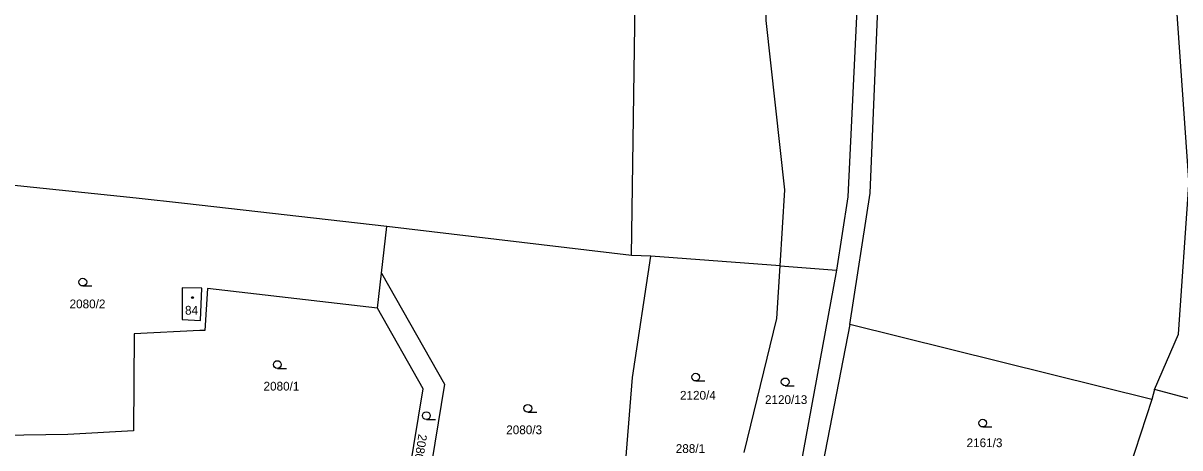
# Model space of a CAD drawing. Extents: x -725728 to -720881, y -1068679 to -1063504.
# Drawn here: x -721870.1 to -721645.9, y -1066536.3 to -1066453.8 of the extents above; entities that cross this region are included whole.
import ezdxf

# ---------------------------------------------------------------- set-up
doc = ezdxf.new("R2010")
doc.units = 0
for name, color, linetype in [('Hranice parcel', 7, 'Continuous'), ('Parcelní čísla', 7, 'Continuous'), ('Značky budov', 7, 'Continuous'), ('Značky kultur', 7, 'Continuous')]:
    doc.layers.add(name, color=color, linetype=linetype)

msp = doc.modelspace()

# ---------------------------------------------------------------- linework, layer by layer
at = {"layer": 'Hranice parcel'}
for p, q in [((-721800.66, -1066502.37), (-721799.63, -1066493.27)), ((-721752.16, -1066498.9), (-721799.63, -1066493.27)), ((-721748.45, -1066499.05), (-721752.16, -1066498.9)), ((-721723.37, -1066500.94), (-721748.45, -1066499.05)), ((-721801.42, -1066509.16), (-721800.66, -1066502.37)), ((-721723.37, -1066500.94), (-721712.46, -1066501.76)), ((-721709.82, -1066512.31), (-721715.1, -1066539.27)), ((-721651.27, -1066526.86), (-721709.82, -1066512.31)), ((-721650.78, -1066524.94), (-721651.27, -1066526.86)), ((-721598.75, -1066538.79), (-721650.78, -1066524.94))]:
    msp.add_line(p, q, dxfattribs=at)
for points in [[(-721752.16, -1066498.9), (-721751.5, -1066449.78), (-721752.97, -1066424.16), (-721748.72, -1066390.93), (-721740.31, -1066352.3)], [(-721723.37, -1066500.94), (-721722.44, -1066486.18), (-721726.1, -1066453.3), (-721725.38, -1066419.17), (-721721.07, -1066387.07), (-721715.54, -1066366.13)], [(-721715.54, -1066366.13), (-721702.8, -1066377.45), (-721706.47, -1066393.79), (-721709.28, -1066421.1), (-721708.54, -1066452.55), (-721710.22, -1066487.56), (-721712.46, -1066501.76)], [(-721709.82, -1066512.31), (-721705.88, -1066486.79), (-721704.45, -1066452.45), (-721706.36, -1066421.1), (-721703.73, -1066396.57), (-721697.51, -1066379.81), (-721692.82, -1066376.32)], [(-721643.54, -1066400.19), (-721646.96, -1066444.65), (-721644.13, -1066485.2)], [(-721799.63, -1066493.27), (-721838.85, -1066488.84), (-721848.25, -1066487.78), (-721891.21, -1066483.35), (-721892.1, -1066483.26)], [(-721650.78, -1066524.94), (-721646.1, -1066514.21), (-721644.13, -1066485.2)], [(-721753.62, -1066542.72), (-721751.99, -1066522.61), (-721748.45, -1066499.05)], [(-721800.66, -1066502.37), (-721788.45, -1066523.91), (-721795.89, -1066569.34)], [(-721712.46, -1066501.76), (-721721.08, -1066548.93), (-721729.26, -1066568.58), (-721738.18, -1066581.79)], [(-721730.31, -1066537.15), (-721724.02, -1066511.16), (-721723.37, -1066500.94)], [(-721801.42, -1066509.16), (-721834.38, -1066505.32), (-721834.88, -1066513.45), (-721835.86, -1066513.5), (-721848.62, -1066514.13), (-721848.76, -1066532.94), (-721861.47, -1066533.68), (-721882.8, -1066534), (-721885.28, -1066534.01)], [(-721839.29, -1066505.19), (-721839.32, -1066511.35), (-721835.76, -1066511.52), (-721835.46, -1066505.29), (-721839.29, -1066505.19)], [(-721799.81, -1066568.82), (-721792.6, -1066524.78), (-721801.42, -1066509.16)], [(-721651.27, -1066526.86), (-721658.96, -1066550.43), (-721661.59, -1066557.87)]]:
    msp.add_lwpolyline(points, dxfattribs=at)
at = {"layer": 'Značky budov'}
msp.add_circle((-721837.29, -1066507.09), 0.175, dxfattribs=at)
at = {"layer": 'Značky kultur'}
for p, q in [((-721858.57, -1066504.84), (-721856.82, -1066504.84)), ((-721820.85, -1066520.84), (-721819.1, -1066520.84)), ((-721739.72, -1066523.28), (-721737.97, -1066523.28)), ((-721722.38, -1066524.2), (-721720.63, -1066524.2)), ((-721772.28, -1066529.34), (-721770.53, -1066529.34)), ((-721791.96, -1066530.76), (-721790.21, -1066530.76)), ((-721684.07, -1066532.21), (-721682.32, -1066532.21))]:
    msp.add_line(p, q, dxfattribs=at)
for centre in [(-721858.57, -1066504.09), (-721820.85, -1066520.09), (-721739.72, -1066522.53), (-721722.38, -1066523.45), (-721791.96, -1066530.01), (-721772.28, -1066528.59), (-721684.07, -1066531.46)]:
    msp.add_circle(centre, 0.75, dxfattribs=at)

# ---------------------------------------------------------------- texts
at = {"layer": 'Parcelní čísla'}
for s, p in [('2080/2', (-721861.14, -1066509.17)), ('84', (-721838.75, -1066510.4)), ('2080/1', (-721823.53, -1066525.14)), ('2120/4', (-721742.78, -1066526.91)), ('2120/13', (-721726.31, -1066527.75)), ('2080/3', (-721776.47, -1066533.61)), ('288/1', (-721743.6, -1066537.25)), ('2161/3', (-721687.21, -1066536.12))]:
    msp.add_text(s, height=1.7, dxfattribs=at).set_placement(p)
msp.add_text('2080/4', height=1.7, rotation=261, dxfattribs=at).set_placement((-721793.47, -1066533.52))

doc.saveas('drawing.dxf')
